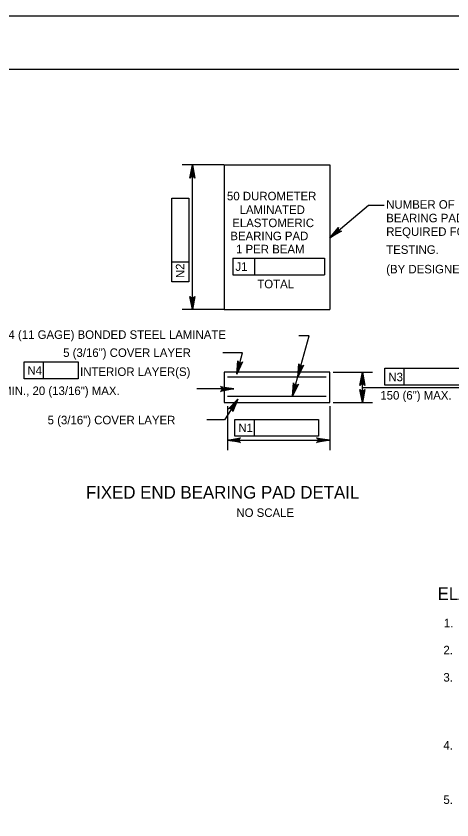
# Model space of a CAD drawing. Extents: x -13 to 81, y -176 to 0.
# Drawn here: x 53.11 to 59.23, y -11.31 to 0 of the extents above; entities that cross this region are included whole.
import ezdxf

# ---------------------------------------------------------------- set-up
doc = ezdxf.new("R2010")
doc.units = 0
for name, color, linetype in [('Level 1', 7, 'Continuous'), ('Level 3', 7, 'Continuous'), ('Level 5', 7, 'Continuous'), ('Level 6', 7, 'Continuous'), ('Level 63', 7, 'Continuous'), ('Level 8', 7, 'Continuous')]:
    doc.layers.add(name, color=color, linetype=linetype)

msp = doc.modelspace()

# ---------------------------------------------------------------- linework, layer by layer
at = {"layer": 'Level 1'}
msp.add_lwpolyline([(35.75, -21.25), (67.25, -21.25), (67.25, -0.75), (35.75, -0.75)], close=True, dxfattribs=at)
at = {"layer": 'Level 3'}
for p, q in [((55.585, -4.13), (55.585, -2.092)), ((56.029, -2.092), (57.517, -2.092)), ((56.029, -2.092), (56.029, -4.13)), ((57.517, -2.092), (57.517, -4.13)), ((55.297, -2.561), (55.534, -2.561)), ((55.297, -3.463), (55.297, -2.561)), ((55.534, -2.561), (55.534, -3.737)), ((58.06, -2.66), (58.28, -2.66)), ((55.297, -3.737), (55.297, -3.463)), ((55.534, -3.463), (55.297, -3.463)), ((56.155, -3.406), (56.457, -3.406)), ((56.155, -3.406), (56.155, -3.642)), ((56.457, -3.406), (56.457, -3.642)), ((56.457, -3.406), (57.441, -3.406)), ((57.441, -3.406), (57.441, -3.642)), ((56.155, -3.642), (57.441, -3.642)), ((55.534, -3.737), (55.297, -3.737)), ((56.029, -4.13), (57.517, -4.13)), ((56.287, -4.737), (56.013, -4.737)), ((56.21, -5.037), (56.287, -4.737)), ((53.219, -5.101), (53.219, -4.864)), ((53.219, -4.864), (53.976, -4.864)), ((53.493, -5.101), (53.493, -4.864)), ((53.976, -4.864), (53.976, -5.101)), ((58.29, -4.955), (58.564, -4.955)), ((58.29, -5.191), (58.29, -4.955)), ((58.564, -5.191), (58.564, -4.955)), ((58.564, -4.955), (59.466, -4.955)), ((57.517, -5.009), (56.029, -5.009)), ((56.029, -5.009), (56.029, -5.438)), ((57.467, -5.08), (56.079, -5.08)), ((57.517, -5.438), (57.517, -5.009)), ((57.566, -5.009), (58.117, -5.009)), ((57.975, -5.438), (57.975, -5.009)), ((57.975, -5.009), (57.975, -5.009)), ((53.976, -5.101), (53.219, -5.101)), ((59.466, -5.191), (58.29, -5.191)), ((57.975, -5.224), (59.481, -5.224)), ((56.222, -5.388), (56.038, -5.681)), ((56.079, -5.349), (57.467, -5.349)), ((56.029, -5.438), (57.517, -5.438)), ((57.566, -5.438), (58.117, -5.438)), ((56.038, -5.681), (55.789, -5.681)), ((56.183, -5.675), (56.457, -5.675)), ((56.183, -5.911), (56.183, -5.675)), ((56.457, -5.911), (56.457, -5.675)), ((56.457, -5.675), (57.359, -5.675)), ((57.359, -5.675), (57.359, -5.911)), ((57.359, -5.911), (56.183, -5.911))]:
    msp.add_line(p, q, dxfattribs=at)
for points in [[(55.585, -2.092), (55.62, -2.278), (55.61, -2.264), (55.597, -2.256), (55.585, -2.254), (55.572, -2.256), (55.56, -2.264), (55.55, -2.278), (55.585, -2.092), (55.56, -2.264), (55.572, -2.256), (55.585, -2.092), (55.585, -2.254), (55.597, -2.256), (55.585, -2.092), (55.61, -2.264)], [(57.517, -3.12), (58.06, -2.66)], [(57.517, -3.12), (57.637, -2.973), (57.632, -2.99), (57.634, -3.004), (57.641, -3.015), (57.651, -3.023), (57.664, -3.028), (57.682, -3.026), (57.517, -3.12), (57.664, -3.028), (57.651, -3.023), (57.517, -3.12), (57.641, -3.015), (57.634, -3.004), (57.517, -3.12), (57.632, -2.99)], [(55.585, -4.13), (55.55, -3.943), (55.56, -3.958), (55.572, -3.965), (55.585, -3.967), (55.597, -3.965), (55.61, -3.958), (55.62, -3.943), (55.585, -4.13), (55.61, -3.958), (55.597, -3.965), (55.585, -4.13), (55.585, -3.967), (55.572, -3.965), (55.585, -4.13), (55.56, -3.958)], [(56.21, -5.037), (56.222, -4.848), (56.228, -4.864), (56.239, -4.874), (56.25, -4.88), (56.263, -4.881), (56.277, -4.877), (56.29, -4.865), (56.21, -5.037), (56.277, -4.877), (56.263, -4.881), (56.21, -5.037), (56.25, -4.88), (56.239, -4.874), (56.21, -5.037), (56.228, -4.864)], [(57.066, -5.08), (57.082, -4.891), (57.087, -4.908), (57.097, -4.918), (57.109, -4.924), (57.121, -4.925), (57.136, -4.921), (57.149, -4.91), (57.066, -5.08), (57.136, -4.921), (57.121, -4.925), (57.066, -5.08), (57.109, -4.924), (57.097, -4.918), (57.066, -5.08), (57.087, -4.908)], [(57.975, -5.009), (58.01, -5.196), (58, -5.181), (57.988, -5.174), (57.975, -5.172), (57.963, -5.174), (57.95, -5.181), (57.94, -5.196), (57.975, -5.009), (57.95, -5.181), (57.963, -5.174), (57.975, -5.009), (57.975, -5.172), (57.988, -5.174), (57.975, -5.009), (58, -5.181)], [(56.991, -5.349), (57.007, -5.16), (57.013, -5.176), (57.023, -5.187), (57.035, -5.192), (57.047, -5.194), (57.061, -5.19), (57.075, -5.179), (56.991, -5.349), (57.061, -5.19), (57.047, -5.194), (56.991, -5.349), (57.035, -5.192), (57.023, -5.187), (56.991, -5.349), (57.013, -5.176)], [(56.168, -5.246), (55.981, -5.281), (55.996, -5.271), (56.003, -5.258), (56.005, -5.246), (56.003, -5.234), (55.996, -5.221), (55.981, -5.211), (56.168, -5.246), (55.996, -5.221), (56.003, -5.234), (56.168, -5.246), (56.005, -5.246), (56.003, -5.258), (56.168, -5.246), (55.996, -5.271)], [(57.975, -5.438), (57.94, -5.252), (57.95, -5.266), (57.963, -5.274), (57.975, -5.276), (57.988, -5.274), (58, -5.266), (58.01, -5.252), (57.975, -5.438), (58, -5.266), (57.988, -5.274), (57.975, -5.438), (57.975, -5.276), (57.963, -5.274), (57.975, -5.438), (57.95, -5.266)], [(56.222, -5.388), (56.153, -5.564), (56.152, -5.547), (56.145, -5.534), (56.136, -5.526), (56.124, -5.521), (56.11, -5.521), (56.094, -5.527), (56.222, -5.388), (56.11, -5.521), (56.124, -5.521), (56.222, -5.388), (56.136, -5.526), (56.145, -5.534), (56.222, -5.388), (56.152, -5.547)], [(56.076, -5.966), (56.262, -5.931), (56.248, -5.941), (56.24, -5.954), (56.238, -5.966), (56.24, -5.979), (56.248, -5.991), (56.262, -6.001), (56.076, -5.966), (56.248, -5.991), (56.24, -5.979), (56.076, -5.966), (56.238, -5.966), (56.24, -5.954), (56.076, -5.966), (56.248, -5.941)], [(57.517, -5.966), (57.331, -6.001), (57.345, -5.991), (57.352, -5.979), (57.355, -5.966), (57.352, -5.954), (57.345, -5.941), (57.331, -5.931), (57.517, -5.966), (57.345, -5.941), (57.352, -5.954), (57.517, -5.966), (57.355, -5.966), (57.352, -5.979), (57.517, -5.966), (57.345, -5.991)]]:
    msp.add_lwpolyline(points, dxfattribs=at)
at = {"layer": 'Level 5'}
for p, q in [((56.993, -5.343), (57.226, -4.5)), ((56.168, -5.246), (55.645, -5.246))]:
    msp.add_line(p, q, dxfattribs=at)
at = {"layer": 'Level 6'}
msp.add_line((57.226, -4.5), (57.079, -4.5), dxfattribs=at)
at = {"layer": 'Level 63'}
msp.add_lwpolyline([(34, -22), (68, -22), (68, 0), (34, 0)], close=True, dxfattribs=at)
at = {"layer": 'Level 8'}
for p, q in [((56.027, -2.092), (55.443, -2.092)), ((56.027, -4.13), (55.443, -4.13)), ((56.076, -5.488), (56.076, -6.108)), ((57.517, -5.488), (57.517, -6.108)), ((56.076, -5.966), (57.517, -5.966))]:
    msp.add_line(p, q, dxfattribs=at)
for points in [[(55.569, -2.186), (55.601, -2.186), (55.585, -2.092)], [(55.569, -4.035), (55.601, -4.035), (55.585, -4.13)]]:
    msp.add_lwpolyline(points, close=True, dxfattribs=at)

# ---------------------------------------------------------------- texts
at = {"layer": 'Level 3'}
for s, height, p in [('50 DUROMETER', 0.12, (56.071, -2.592)), ('NUMBER OF', 0.12, (58.31, -2.71)), ('LAMINATED', 0.12, (56.248, -2.784)), ('BEARING PADS', 0.12, (58.31, -2.901)), ('ELASTOMERIC', 0.12, (56.145, -2.969)), ('BEARING PAD', 0.12, (56.118, -3.153)), ('REQUIRED FOR', 0.12, (58.31, -3.092)), ('1 PER BEAM', 0.12, (56.198, -3.338)), ('TESTING.', 0.12, (58.31, -3.345)), ('(BY DESIGNER)', 0.12, (58.31, -3.62)), ('TOTAL', 0.12, (56.497, -3.829)), ('3.04 (11 GAGE) BONDED STEEL LAMINATE', 0.12, (52.775, -4.541)), ('5 (3/16") COVER LAYER', 0.12, (53.767, -4.795)), ('N4', 0.12, (53.264, -5.045)), ('INTERIOR LAYER(S)', 0.12, (54.005, -5.063)), ('N3', 0.12, (58.34, -5.137)), ('10 (3/8") MIN., 20 (13/16") MAX.', 0.12, (52.254, -5.331)), ('150 (6") MAX.', 0.12, (58.227, -5.395)), ('5 (3/16") COVER LAYER', 0.12, (53.549, -5.743)), ('N1', 0.12, (56.231, -5.852)), ('FIXED END BEARING PAD DETAIL', 0.17717, (54.087, -6.788)), ('NO SCALE', 0.12, (56.203, -7.046)), ('ELASTOMERIC BEARING PAD N0TES:', 0.17717, (59.032, -8.214)), ('1.', 0.12, (59.121, -8.597)), ('2.', 0.12, (59.114, -8.979)), ('3.', 0.12, (59.114, -9.362)), ('4.', 0.12, (59.114, -10.318)), ('5.', 0.12, (59.114, -11.083))]:
    msp.add_text(s, height=height, dxfattribs=at).set_placement(p)
for s, rotation, p in [('N2', 90, (55.472, -3.686)), ('J1', 359.9382, (56.189, -3.584))]:
    msp.add_text(s, height=0.12, rotation=rotation, dxfattribs=at).set_placement(p)

doc.saveas('drawing.dxf')
